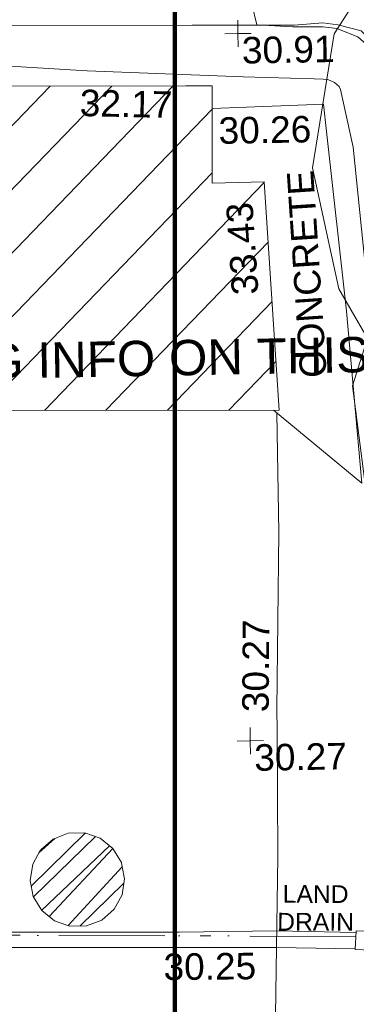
# Model space of a CAD drawing. Header units: millimetres. Extents: x -287732 to 520720, y -88450 to 287754.
# Tile 275 of 383: x 113109 to 117872, y 92898 to 106818. Entities that reach past the tile are written whole.
import ezdxf

# ---------------------------------------------------------------- set-up
doc = ezdxf.new("R2010")
doc.units = ezdxf.units.MM
for name, pattern in [('IMPORT-HIDDEN2 _3_', [4762.5, 3175, -1587.5]), ('IMPORT-UG_DRAINAGE_UNIDENTIFIED_QLB2 _2_', [2700, 1500, -300.0000000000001, 0, -250, 150, -300.0000000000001, 0, -200]), ('IMPORT-UG_ELEC_STREET LIGHTING_QLB2 _2_', [2700, 1500, -300.0000000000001, 0, -250, 150, -300.0000000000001, 0, -200])]:
    doc.linetypes.add(name, pattern=pattern)
for name, color, linetype, lineweight, true_color in [('00_TOPO_TREE', 7, 'Continuous', 9, 0x666666), ('00_UAV_BUILDING_CANOPY', 7, 'Continuous', 9, 0xff7fff), ('00_UAV_BUILDING_HATCH', 7, 'Continuous', 9, 0x999999), ('00_UAV_CONCRETE', 9, 'Continuous', 9, 0x808080), ('00_UAV_LAND_DRAIN', 7, 'Continuous', 9, 0xff7f7f), ('00_UAV_LEVEL_SPOT', 7, 'Continuous', 9, 0x666666), ('00_UAV_SERV_GULLY', 7, 'Continuous', 9, 0x5252a5), ('00_UAV_SLOPE_TOP', 40, 'Continuous', 9, 0xffbf00), ('01_DTM_CONTOUR_MNR', 7, 'Continuous', 9, 0xa5a552), ('12333-PUM-2D-U-0001-C01 - Rev2_REVIT IMPORT_dwg', 7, 'Continuous', 9, 0x767676), ('A_RHA_Line', 7, 'Continuous', 9, 0x00a600), ('PUM-CHAMBER EXTENTS', 6, 'IMPORT-HIDDEN2 _3_', 9, 0xff00ff), ('PUM-UNIDENTIFIED-QLB2', 150, 'IMPORT-UG_DRAINAGE_UNIDENTIFIED_QLB2 _2_', 9, 0x007fff)]:
    doc.layers.add(name, color=color, linetype=linetype, lineweight=lineweight, true_color=true_color)
for name, color, linetype, lineweight in [('00_UAV_DRIVE_WAY', 7, 'Continuous', 9), ('00_UAV_SURFACE', 7, 'Continuous', 9), ('00_UAV_SURVEY_TEXT', 7, 'Continuous', 9), ('SM-QC COMPLETED', 7, 'Continuous', 9)]:
    doc.layers.add(name, color=color, linetype=linetype, lineweight=lineweight)
doc.styles.add('Arial', font='arial.ttf', dxfattribs={"height": 500.0000000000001})
doc.styles.add('Arial_1', font='arial.ttf', dxfattribs={"height": 250})
doc.styles.add('Swis721 Lt BT_2', font='swissl.ttf', dxfattribs={"height": 375})

# ---------------------------------------------------------------- blocks, each defined once
blk = doc.blocks.new('12333-PUM-2D-U-0001-C01 - Rev2_REVIT IMPORT_dwg_CONIFEROUS_TREE-2077251-Site Location Plan Proposed')
at = {"layer": '00_TOPO_TREE', "color": 254, "true_color": 0xcccccc, "flags": 128}
for points in [[(-2404.695596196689, -801.5651986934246), (-2690.968881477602, -286.2732852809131), (-2805.478195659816, 286.2732852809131), (-2690.968881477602, 916.0745128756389), (-2347.440939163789, 1431.36642628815), (-1889.403682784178, 1774.894368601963), (-1316.857112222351, 1946.658339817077)], [(-1259.602455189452, -2061.167653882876), (-1832.149025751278, -2003.912996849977), (-2290.18628213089, -1717.639711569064), (-2576.459567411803, -1259.602455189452), (-2633.714224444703, -744.3105416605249), (-2461.950253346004, -229.0186282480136)]]:
    blk.add_lwpolyline(points, dxfattribs=at)
blk = doc.blocks.new('12333-PUM-2D-U-0001-C01 - Rev2_REVIT IMPORT_dwg_UAV-2077255-Site Location Plan Proposed')
at = {"layer": '00_UAV_LEVEL_SPOT', "color": 254, "true_color": 0xcccccc, "flags": 128}
for points in [[(500.0000000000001, 0), (0, 0), (0, 500.0000000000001)], [(0, -500.0000000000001), (0, 0), (-500.0000000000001, 0)]]:
    blk.add_lwpolyline(points, dxfattribs=at)
blk = doc.blocks.new('12333-PUM-2D-U-0001-C01 - Rev2_REVIT IMPORT_dwg_MGS62954_T2_Galway_ITM_3d_Rev1-2077680-Site Location Plan Proposed')
at = {"layer": '00_UAV_BUILDING_HATCH', "true_color": 0xcccccc}
h = blk.add_hatch(dxfattribs=at)
h.set_pattern_fill('FP_1', color=254, style=0, pattern_type=2)
h.set_pattern_definition([(45, (0, 0), (-441.9417382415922, 441.9417382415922), [])])
h.paths.add_polyline_path([(534009880.002, 725654839.0085), (534020492.547179, 725654668.6383933), (534020335.0020001, 725657898.0085), (534019600.902877, 725657901.0739366), (534019622.7479393, 725659267.0328262), (534011350.575933, 725659399.3253226), (534011326.944711, 725658045.4935182), (534009931.6384913, 725658067.8079169)])
at = {"layer": '00_UAV_BUILDING_CANOPY', "color": 254, "true_color": 0xcccccc, "flags": 128}
blk.add_lwpolyline([(534020492.5471788, 725654668.6383932), (534015493.1935681, 725654748.8962761), (534010493.8399574, 725654829.1541591), (534009880.002, 725654839.0085), (534009931.6384912, 725658067.8079168), (534011087.937292, 725658049.3158382), (534011328.9243066, 725658045.4618595), (534011350.5759329, 725659399.3253225), (534014250.131492, 725659352.9542552), (534019249.4840156, 725659273.0022397), (534019622.7479391, 725659267.032826), (534019600.7224776, 725657889.793666), (534020335.002, 725657898.0085), (534020433.4132866, 725655880.7683079)], close=True, dxfattribs=at)
at = {"layer": '00_UAV_CONCRETE', "color": 254, "true_color": 0xcccccc, "flags": 128}
blk.add_lwpolyline([(534021643.2942427, 725653614.5516495), (534021465.002, 725656051.0084999), (534021227.8665246, 725658596.0888767), (534021192.002, 725658981.0085001), (534019617.5991277, 725658945.0806832)], dxfattribs=at)
at = {"layer": '00_UAV_DRIVE_WAY', "color": 254, "true_color": 0xcccccc}
blk.add_line((534021643.2942427, 725653614.5516495), (534020408.2253422, 725654669.9920663), dxfattribs=at)
at = {"layer": '00_UAV_LAND_DRAIN', "color": 254, "true_color": 0xcccccc, "flags": 128}
for points in [[(534008614.5004117, 725647498.2375755), (534013613.6813722, 725647407.8054882), (534018612.8623326, 725647317.3734008), (534018945.5935, 725647311.3545), (534020326.7588552, 725647307.2514423), (534021447.805236, 725647266.6269177)], [(534021434.6376522, 725647035.1813098), (534020319.109465, 725647072.3051431), (534016435.8919395, 725647140.1381025), (534011436.6775993, 725647227.4655576), (534010412.5935001, 725647245.3545), (534008608.1298394, 725647273.9297246)]]:
    blk.add_lwpolyline(points, dxfattribs=at)
at = {"layer": '00_UAV_SERV_GULLY', "color": 254, "true_color": 0xcccccc, "flags": 128}
blk.add_lwpolyline([(534021891.002, 725646998.0085), (534021434.0019999, 725647024.0084999), (534021448.981084, 725647287.2947074), (534021905.9810839, 725647261.2947075)], close=True, dxfattribs=at)
at = {"layer": '00_UAV_SLOPE_TOP', "color": 254, "true_color": 0xcccccc, "flags": 128}
blk.add_lwpolyline([(534023120.0499892, 725652624.0677712), (534022588.7980002, 725656895.1600001), (534022450.8526533, 725657552.6676652), (534022010.7980001, 725659650.1600002), (534021945.798, 725659787.1600001), (534021742.798, 725660009.1600001), (534021414.7980002, 725660100.1600001), (534021205.798, 725660131.1600002), (534020795.7980001, 725660105.1600001), (534019355.9385484, 725660128.7316637), (534015725.798, 725660188.16), (534014362.9023302, 725660224.0341047), (534011470.798, 725660300.1600003), (534010696.798, 725660264.16), (534010486.798, 725660145.1600002), (534010369.798, 725660077.1600003), (534010046.798, 725659911.1600001), (534009651.798, 725659691.1600002), (534009530.5332929, 725659679.1452942), (534009217.7980001, 725659648.1600003), (534007582.2073247, 725659661.8265728)], dxfattribs=at)
at = {"layer": '00_UAV_SURFACE', "color": 254, "true_color": 0xcccccc, "flags": 128}
blk.add_lwpolyline([(534020256.475177, 725645148.5316423), (534020361.0019999, 725648359.0085001), (534020381.6473084, 725650146.5481193), (534020385.0020001, 725650437.0085), (534020457.002, 725652941.0085), (534020454.4344659, 725654630.5035999)], dxfattribs=at)
at = {"layer": '01_DTM_CONTOUR_MNR', "color": 254, "true_color": 0xcccccc, "flags": 128}
for points in [[(534030430.0000002, 725658420.0000001), (534028811.8181818, 725658801.8181819), (534028430.0000002, 725658900.769231), (534027230, 725659220.0000002), (534026430.0000002, 725659464.2176872), (534025736.9544364, 725659726.9544365), (534024430.0000002, 725659858.5317461), (534023038.8139791, 725659127.0904158), (534022340.0000001, 725658080.0000002), (534021958.3016592, 725659607.7586728), (534021900.2100487, 725659736.934394), (534021694.3186777, 725659924.4513417), (534021399.9208777, 725660048.6881044), (534021209.0580255, 725660075.836466), (534020810.1515352, 725660080.586578), (534020771.7706826, 725660082.2491456), (534020270.0000001, 725660120), (534020072.1428573, 725661004.09612), (534019613.3822066, 725664229.1408888), (534018650.0000001, 725665190.0000002), (534018710.2315316, 725666478.3013744), (534018518.934628, 725667286.5155855)], [(534021777.89544, 725656283.6706463), (534021602.943804, 725658366.4834911), (534021437.6531013, 725659182.3507047), (534021420.3597346, 725659225.5149803), (534021353.4370407, 725659286.0730035), (534021258.2218846, 725659327.311412), (534021196.1895855, 725659335.9011635), (534021065.6873206, 725659340.1880195), (534020064.7980484, 725659387.2590984), (534017856.2684755, 725659512.2177612), (534013880.019834, 725659822.5381863), (534011463.442551, 725660246.4474994), (534011340, 725660290), (534010610.2387714, 725662593.7919464), (534010561.5295504, 725662717.116083), (534010269.708607, 725663224.3283861), (534010069.8358728, 725663664.8968505), (534009930.5215296, 725664738.4511522), (534009989.4576582, 725666188.3029423), (534010122.5212028, 725667228.2775636), (534010237.6470588, 725667816.4705883)]]:
    blk.add_lwpolyline(points, dxfattribs=at)
for name, p, xscale, yscale, zscale in [('12333-PUM-2D-U-0001-C01 - Rev2_REVIT IMPORT_dwg_CONIFEROUS_TREE-2077251-Site Location Plan Proposed', (534029436.0019999, 725657226.0085001), 3, 3, 3), ('12333-PUM-2D-U-0001-C01 - Rev2_REVIT IMPORT_dwg_UAV-2077255-Site Location Plan Proposed', (534020000, 725660000), 0.375, 0.375, 0.375), ('12333-PUM-2D-U-0001-C01 - Rev2_REVIT IMPORT_dwg_UAV-2077255-Site Location Plan Proposed', (534020000, 725650000.0000001), 0.375, 0.375, 0.375)]:
    blk.add_blockref(name, p, dxfattribs=dict(xscale=xscale, yscale=yscale, zscale=zscale))
at = {"layer": '00_UAV_BUILDING_CANOPY', "color": 251, "true_color": 0x666666, "char_height": 375, "width": 1495.902363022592, "attachment_point": 1, "line_spacing_factor": 1.005061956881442, "style": 'Swis721 Lt BT_2'}
for s, insert, rotation in [('32.17', (534017753.2079731, 725659248.2174183), 357.75572458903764), ('33.43', (534019852.6741893, 725656294.876658), 92.79296662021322)]:
    blk.add_mtext(s, dxfattribs=dict(at, insert=insert, rotation=rotation))
at = {"layer": '00_UAV_CONCRETE', "color": 251, "true_color": 0x666666, "insert": (534019702.4903708, 725658819.6615938), "char_height": 375, "width": 1495.902363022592, "attachment_point": 1, "line_spacing_factor": 1.005061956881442, "style": 'Swis721 Lt BT_2'}
blk.add_mtext('30.26', dxfattribs=at)
at = {"layer": '00_UAV_LAND_DRAIN', "color": 251, "true_color": 0x666666, "insert": (534018718.3805757, 725647014.2537447), "char_height": 375, "width": 1495.902363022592, "attachment_point": 1, "rotation": 359.5415596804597, "line_spacing_factor": 1.005061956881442, "style": 'Swis721 Lt BT_2'}
blk.add_mtext('30.25', dxfattribs=at)
at = {"layer": '00_UAV_LEVEL_SPOT', "char_height": 375, "width": 1495.902363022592, "attachment_point": 1, "line_spacing_factor": 1.005061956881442, "style": 'Swis721 Lt BT_2'}
for s, insert in [('30.91', (534020051.8765643, 725659949.1441547)), ('30.27', (534020051.8765643, 725649949.1441548))]:
    blk.add_mtext(s, dxfattribs=dict(at, insert=insert))
at = {"layer": '00_UAV_SURFACE', "color": 251, "true_color": 0x666666, "insert": (534019892.4945037, 725650408.238582), "char_height": 375, "width": 1495.902363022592, "attachment_point": 1, "rotation": 88.63918192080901, "line_spacing_factor": 1.005061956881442, "style": 'Swis721 Lt BT_2'}
blk.add_mtext('30.27', dxfattribs=at)
at = {"layer": '00_UAV_SURVEY_TEXT', "color": 251, "true_color": 0x666666, "insert": (534020798.5211542, 725655104.5572685), "char_height": 375, "width": 3286.236302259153, "attachment_point": 1, "rotation": 92.78384846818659, "line_spacing_factor": 1.005061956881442, "style": 'Swis721 Lt BT_2'}
blk.add_mtext('CONCRETE', dxfattribs=at)
blk = doc.blocks.new('12333-PUM-2D-U-0001-C01 - Rev2_REVIT IMPORT_dwg-1620468-Site Location Plan Proposed')
at = {"layer": 'PUM-CHAMBER EXTENTS', "true_color": 0xffaaff}
h = blk.add_hatch(dxfattribs=at)
h.set_pattern_fill('FP_3', color=211, style=0, pattern_type=2)
h.set_pattern_definition([(45, (-533641079.65, -725615854.3560001), (-265.1650429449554, 265.1650429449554), []), (45, (-533640902.873, -725615854.3560001), (-265.1650429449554, 265.1650429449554), [])])
h.paths.add_polyline_path([(376323.5096852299, 31569.07645170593), (376555.6224484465, 31569.07645170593), (376773.7370992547, 31648.46369228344), (376951.5457917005, 31797.66290052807), (377067.602173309, 31998.67845000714), (377107.9081316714, 32227.26489882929), (377067.602173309, 32455.85134765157), (376951.5457917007, 32656.86689713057), (376773.7370992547, 32806.06610537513), (376555.6224484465, 32885.45334595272), (376323.5096852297, 32885.45334595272), (376105.3950344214, 32806.0661053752), (375927.5863419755, 32656.86689713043), (375811.5299603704, 32455.85134765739), (375771.2240020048, 32227.26489882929), (375811.529960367, 31998.67845000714), (375927.5863419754, 31797.662900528), (376105.3950344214, 31648.46369228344), (376311.8174313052, 31573.33208410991)])
at = {"layer": 'PUM-CHAMBER EXTENTS', "color": 211, "linetype": 'Continuous', "true_color": 0xffaaff, "flags": 128}
blk.add_lwpolyline([(377107.9081316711, 32227.26489882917), (377078.4635874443, 32394.25320702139), (377067.6021733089, 32455.85134765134), (376951.5457917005, 32656.86689713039), (376773.7370992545, 32806.06610537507), (376555.6224484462, 32885.45334595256), (376323.5096852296, 32885.45334595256), (376105.3950344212, 32806.06610537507), (375934.3056688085, 32662.50508185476), (375927.5863419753, 32656.86689713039), (375811.5299603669, 32455.85134765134), (375771.2240020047, 32227.26489882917), (375811.5299603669, 31998.678450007), (375927.5863419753, 31797.66290052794), (376105.3950344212, 31648.46369228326), (376142.3097706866, 31635.02782711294), (376323.5096852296, 31569.07645170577), (376555.6224484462, 31569.07645170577), (376773.7370992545, 31648.46369228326), (376951.5457917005, 31797.66290052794), (377067.6021733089, 31998.678450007)], close=True, dxfattribs=at)
at = {"layer": 'PUM-UNIDENTIFIED-QLB2', "color": 141, "true_color": 0xaad4ff}
blk.add_line((380364.9318700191, 31355.61119683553), (367806.3501529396, 31614.64382137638), dxfattribs=at)
blk.add_blockref('12333-PUM-2D-U-0001-C01 - Rev2_REVIT IMPORT_dwg_MGS62954_T2_Galway_ITM_3d_Rev1-2077680-Site Location Plan Proposed', (-533641079.6498471, -725615854.3561786))
at = {"layer": 'PUM-UNIDENTIFIED-QLB2', "insert": (379809.8864098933, 32089.23379497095), "char_height": 250, "width": 1294.698577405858, "attachment_point": 2, "rotation": 358.81838790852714, "line_spacing_factor": 0.9417779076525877, "style": 'Arial_1'}
blk.add_mtext('LAND\\PDRAIN', dxfattribs=at)
at = {"layer": 'SM-QC COMPLETED', "color": 3, "true_color": 0x00ff00, "insert": (372198.6682047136, 39827.91611488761), "char_height": 500.0000000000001, "width": 12555.20937238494, "attachment_point": 1, "line_spacing_factor": 0.9417779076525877, "style": 'Arial'}
blk.add_mtext('X.MISSING INFO ON THIS CSV?', dxfattribs=at)

msp = doc.modelspace()

# ---------------------------------------------------------------- linework, layer by layer
at = {"layer": 'A_RHA_Line', "color": 1, "lineweight": 140, "true_color": 0xff0000}
msp.add_line((115302.9517155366, 92305.69890983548), (115302.9517155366, 118208.5986895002), dxfattribs=at)

# ---------------------------------------------------------------- block references
at = {"layer": '12333-PUM-2D-U-0001-C01 - Rev2_REVIT IMPORT_dwg', "color": 254, "linetype": 'IMPORT-UG_ELEC_STREET LIGHTING_QLB2 _2_', "true_color": 0xffd4d4, "rotation": 0.9999999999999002}
msp.add_blockref('12333-PUM-2D-U-0001-C01 - Rev2_REVIT IMPORT_dwg-1620468-Site Location Plan Proposed', (-261895.0770586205, 55869.5817132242), dxfattribs=at)

doc.saveas('drawing.dxf')
